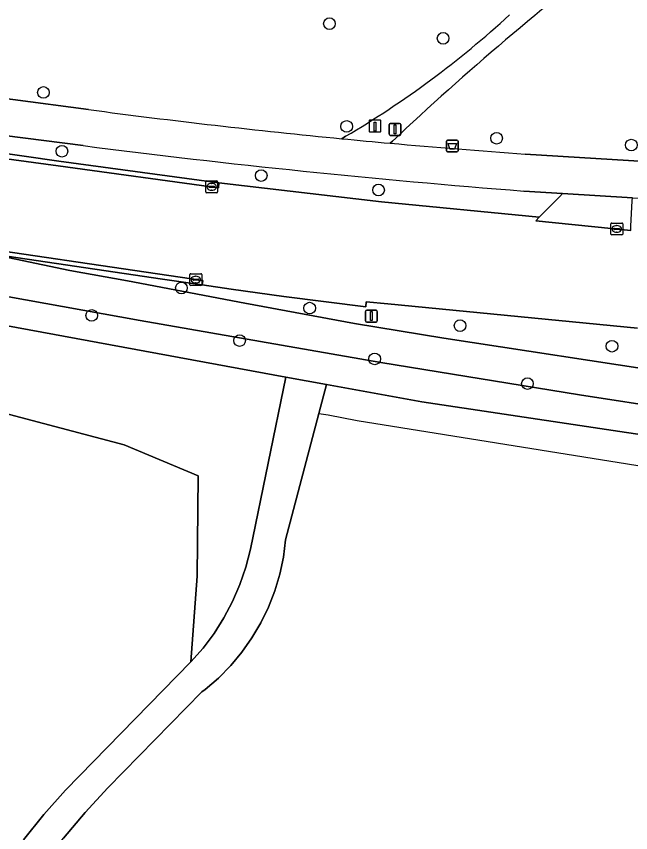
# Model space of a CAD drawing. Extents: x 160203 to 161530, y 379528 to 381797.
# Drawn here: x 160610.5 to 160662.1, y 380818.5 to 380887.1 of the extents above; entities that cross this region are included whole.
import ezdxf

# ---------------------------------------------------------------- set-up
doc = ezdxf.new("R2010")
doc.units = 0
for name, color, linetype in [('IMGEO_Afsluitpaal', 7, 'Continuous'), ('IMGEO_Afvalbak', 7, 'Continuous'), ('IMGEO_Berm_groen', 7, 'Continuous'), ('IMGEO_Boom', 7, 'Continuous'), ('IMGEO_Fietspad_open', 7, 'Continuous'), ('IMGEO_Grasland_agrarisch', 7, 'Continuous'), ('IMGEO_Grasland_overig', 7, 'Continuous'), ('IMGEO_Groenvoorziening', 7, 'Continuous'), ('IMGEO_Hek', 7, 'Continuous'), ('IMGEO_Kolk', 7, 'Continuous'), ('IMGEO_Lichtmast', 7, 'Continuous'), ('IMGEO_Loofbos', 7, 'Continuous'), ('IMGEO_Paal', 7, 'Continuous'), ('IMGEO_Rijbaan_lokaal_gesloten', 7, 'Continuous'), ('IMGEO_Rijbaan_lokaal_open', 7, 'Continuous'), ('IMGEO_Voetpad_onverhard', 7, 'Continuous'), ('IMGEO_Voetpad_open', 7, 'Continuous')]:
    doc.layers.add(name, color=color, linetype=linetype)

msp = doc.modelspace()

# ---------------------------------------------------------------- linework, layer by layer
at = {"layer": 'IMGEO_Afsluitpaal'}
for p, q in [((160641.802, 380877.166), (160641.802, 380877.966)), ((160641.802, 380877.966), (160641.802, 380877.166)), ((160641.902, 380878.066), (160642.692, 380878.066)), ((160642.692, 380878.066), (160641.902, 380878.066)), ((160642.792, 380877.966), (160642.792, 380877.166)), ((160642.792, 380877.166), (160642.792, 380877.966)), ((160642.692, 380877.066), (160641.902, 380877.066)), ((160641.902, 380877.066), (160642.692, 380877.066))]:
    msp.add_line(p, q, dxfattribs=at)
msp.add_lwpolyline([(160642.222, 380877.941), (160642.372, 380877.941), (160642.372, 380877.191), (160642.222, 380877.191), (160642.222, 380877.941)], dxfattribs=at)
for centre, start, end in [((160641.902, 380877.966), 90, 180), ((160641.902, 380877.966), 90, 180), ((160642.692, 380877.966), 0, 90), ((160642.692, 380877.966), 360, 90), ((160641.902, 380877.166), 180, 270), ((160641.902, 380877.166), 180, 270), ((160642.692, 380877.166), 270, 0), ((160642.692, 380877.166), 270, 0)]:
    msp.add_arc(centre, 0.1, start, end, dxfattribs=at)
at = {"layer": 'IMGEO_Afvalbak'}
for p, q in [((160646.614, 380875.771), (160646.614, 380876.571)), ((160646.614, 380876.571), (160646.614, 380875.771)), ((160646.714, 380876.671), (160647.504, 380876.671)), ((160647.504, 380876.671), (160646.714, 380876.671)), ((160647.604, 380876.571), (160647.604, 380875.771)), ((160647.604, 380875.771), (160647.604, 380876.571)), ((160647.504, 380875.671), (160646.714, 380875.671)), ((160646.714, 380875.671), (160647.504, 380875.671))]:
    msp.add_line(p, q, dxfattribs=at)
msp.add_lwpolyline([(160646.757, 380876.385), (160647.461, 380876.385), (160647.312, 380875.915), (160646.906, 380875.915), (160646.757, 380876.385)], dxfattribs=at)
for centre, start, end in [((160646.714, 380876.571), 90, 180), ((160646.714, 380876.571), 90, 180), ((160647.504, 380876.571), 0, 90), ((160647.504, 380876.571), 360, 90), ((160646.714, 380875.771), 180, 270), ((160646.714, 380875.771), 180, 270), ((160647.504, 380875.771), 270, 0), ((160647.504, 380875.771), 270, 0)]:
    msp.add_arc(centre, 0.1, start, end, dxfattribs=at)
at = {"layer": 'IMGEO_Berm_groen'}
for points in [[(160616.096, 380876.203), (160599.563, 380878.313), (160599.28, 380877.026)], [(160599.28, 380877.026), (160614.075, 380874.896), (160627.513, 380873.067), (160641.158, 380871.47), (160654.421, 380870.19), (160656.144, 380871.921), (160656.374, 380872.189), (160653.122, 380872.387)], [(160662.659, 380860.883), (160641.697, 380862.911), (160639.872, 380863.089), (160639.84, 380862.681), (160632.949, 380863.534), (160628.533, 380864.161), (160626.113, 380864.513), (160622.784, 380864.997), (160608.164, 380867.139), (160614.976, 380865.727), (160619.826, 380864.848), (160629.695, 380862.988), (160638.885, 380861.265), (160646.411, 380860.024), (160665.816, 380857.079)]]:
    msp.add_lwpolyline(points, dxfattribs=at)
msp.add_arc((160711.963, 381624.847), 754.757, 262.702755, 265.528679, dxfattribs=at)
at = {"layer": 'IMGEO_Boom'}
for centre in [(160636.795, 380886.441), (160646.345, 380885.214), (160612.769, 380880.665), (160638.242, 380877.813), (160650.838, 380876.825), (160662.152, 380876.252), (160614.325, 380875.731), (160631.062, 380873.69), (160640.917, 380872.477), (160624.362, 380864.25), (160635.131, 380862.557), (160616.824, 380861.946), (160647.766, 380861.087), (160629.248, 380859.835), (160660.529, 380859.363), (160640.595, 380858.293), (160653.429, 380856.22)]:
    msp.add_circle(centre, 0.489, dxfattribs=at)
at = {"layer": 'IMGEO_Fietspad_open'}
for points in [[(160616.558, 380879.231), (160603.802, 380880.914), (160589.526, 380882.419), (160579.188, 380883.729), (160579.08, 380883.388), (160578.5, 380880.004), (160585.478, 380878.815), (160585.535, 380879.211), (160599.28, 380877.026), (160599.563, 380878.313), (160616.096, 380876.203)], [(160671.055, 380874.393), (160653.249, 380875.495)], [(160584.065, 380871.668), (160577.256, 380872.743), (160576.691, 380869.445), (160579.354, 380868.964), (160601.608, 380864.985), (160620.908, 380861.53), (160641.107, 380857.988), (160657.796, 380855.265), (160665.771, 380854.06), (160677.721, 380852.395)], [(160653.122, 380872.387), (160656.374, 380872.189), (160662.239, 380871.832), (160671.121, 380871.291), (160692.751, 380870.016), (160708.108, 380869.389)], [(160665.816, 380857.079), (160646.411, 380860.024), (160638.885, 380861.265), (160629.695, 380862.988), (160619.826, 380864.848), (160614.976, 380865.727), (160608.164, 380867.139), (160601.644, 380868.104), (160593.295, 380869.407), (160586.092, 380870.605), (160584.424, 380870.965), (160584.471, 380871.12), (160584.482, 380871.286)]]:
    msp.add_lwpolyline(points, dxfattribs=at)
for centre, radius, start, end in [((160695.372, 381470.505), 596.503, 262.407508, 264.46559), ((160695.335, 381471.001), 596.994, 264.473749, 264.865289), ((160695.285, 381471.989), 597.973, 264.878451, 265.968888), ((160711.963, 381624.847), 754.757, 262.702755, 265.528679)]:
    msp.add_arc(centre, radius, start, end, dxfattribs=at)
at = {"layer": 'IMGEO_Grasland_agrarisch'}
msp.add_lwpolyline([(160686.044, 380848.48), (160644.558, 380854.692), (160636.54, 380856.152), (160635.899, 380853.719), (160633.104, 380843.102), (160632.922, 380841.648), (160632.621, 380840.213), (160632.204, 380838.808), (160631.674, 380837.442), (160631.034, 380836.123), (160630.288, 380834.862), (160629.441, 380833.665), (160628.499, 380832.542), (160627.469, 380831.5), (160626.357, 380830.545), (160626.087, 380830.336), (160618.17, 380822.275), (160616.269, 380820.21), (160614.458, 380818.067)], dxfattribs=at)
at = {"layer": 'IMGEO_Grasland_overig'}
msp.add_lwpolyline([(160614.458, 380818.067), (160616.269, 380820.21), (160618.17, 380822.275), (160626.087, 380830.336), (160626.357, 380830.545), (160627.469, 380831.5), (160628.499, 380832.542), (160629.441, 380833.665), (160630.288, 380834.862), (160631.034, 380836.123), (160631.674, 380837.442), (160632.204, 380838.808), (160632.621, 380840.213), (160632.922, 380841.648), (160633.104, 380843.102), (160635.899, 380853.719), (160636.54, 380856.152), (160633.124, 380856.774), (160630.172, 380842.307), (160629.781, 380840.809), (160629.276, 380839.346), (160628.658, 380837.926), (160627.933, 380836.559), (160627.103, 380835.251), (160626.176, 380834.012), (160625.154, 380832.848), (160614.61, 380822.093), (160612.807, 380820.043), (160611.096, 380817.916)], dxfattribs=at)
at = {"layer": 'IMGEO_Groenvoorziening'}
msp.add_lwpolyline([(160576.311, 380867.23), (160576.307, 380866.89), (160575.879, 380863.683), (160574.888, 380860.514), (160582.777, 380861.706), (160599.733, 380856.323), (160619.543, 380851.066), (160625.769, 380848.477), (160625.688, 380840.065), (160625.154, 380832.848), (160626.176, 380834.012), (160627.103, 380835.251), (160627.933, 380836.559), (160628.658, 380837.926), (160629.276, 380839.346), (160629.781, 380840.809), (160630.172, 380842.307), (160633.124, 380856.774)], close=True, dxfattribs=at)
at = {"layer": 'IMGEO_Hek'}
for points in [[(160635.899, 380853.719), (160636.54, 380856.152)], [(160594.057, 380784.069), (160599.852, 380793.2), (160606.659, 380805.89), (160606.863, 380806.298), (160608.178, 380808.778), (160609.597, 380811.199), (160611.119, 380813.556), (160612.74, 380815.847), (160614.458, 380818.067), (160616.269, 380820.21), (160618.17, 380822.275), (160626.087, 380830.336), (160626.357, 380830.545), (160627.469, 380831.5), (160628.499, 380832.542), (160629.441, 380833.665), (160630.288, 380834.862), (160631.034, 380836.123), (160631.674, 380837.442), (160632.204, 380838.808), (160632.621, 380840.213), (160632.922, 380841.648), (160633.104, 380843.102), (160635.899, 380853.719)], [(160635.899, 380853.719), (160636.693, 380853.59), (160639.112, 380853.136), (160673.536, 380847.615), (160688.052, 380845.487), (160696.377, 380844.475), (160710.618, 380843.275), (160720.336, 380842.843), (160722.035, 380842.768)]]:
    msp.add_lwpolyline(points, dxfattribs=at)
at = {"layer": 'IMGEO_Kolk'}
for p, q in [((160626.399, 380872.318), (160626.399, 380873.17)), ((160626.474, 380873.244), (160627.326, 380873.244)), ((160626.887, 380873.024), (160626.912, 380873.024)), ((160627.4, 380873.17), (160627.4, 380872.318)), ((160627.326, 380872.244), (160626.474, 380872.244)), ((160626.658, 380872.738), (160626.658, 380872.75)), ((160627.096, 380872.701), (160626.698, 380872.701)), ((160626.701, 380872.787), (160627.099, 380872.787)), ((160626.91, 380872.464), (160626.885, 380872.464)), ((160627.142, 380872.75), (160627.142, 380872.738)), ((160660.431, 380868.779), (160660.431, 380869.631)), ((160660.506, 380869.705), (160661.358, 380869.705)), ((160660.919, 380869.485), (160660.944, 380869.485)), ((160661.432, 380869.631), (160661.432, 380868.779)), ((160660.69, 380869.199), (160660.69, 380869.211)), ((160661.128, 380869.162), (160660.73, 380869.162)), ((160660.733, 380869.248), (160661.131, 380869.248)), ((160660.942, 380868.925), (160660.917, 380868.925)), ((160661.174, 380869.211), (160661.174, 380869.199)), ((160661.358, 380868.705), (160660.506, 380868.705)), ((160625.066, 380864.525), (160625.066, 380865.377)), ((160625.141, 380865.451), (160625.993, 380865.451)), ((160626.067, 380865.377), (160626.067, 380864.525)), ((160625.325, 380864.945), (160625.325, 380864.957)), ((160625.763, 380864.908), (160625.365, 380864.908)), ((160625.368, 380864.994), (160625.766, 380864.994)), ((160625.554, 380865.231), (160625.579, 380865.231)), ((160625.809, 380864.957), (160625.809, 380864.945)), ((160625.993, 380864.451), (160625.141, 380864.451)), ((160625.577, 380864.671), (160625.552, 380864.671))]:
    msp.add_line(p, q, dxfattribs=at)
for points in [[(160626.399, 380872.318), (160626.399, 380873.17)], [(160626.474, 380873.244), (160627.326, 380873.244)], [(160627.4, 380873.17), (160627.4, 380872.318)], [(160627.326, 380872.244), (160626.474, 380872.244)], [(160660.431, 380868.779), (160660.431, 380869.631)], [(160660.506, 380869.705), (160661.358, 380869.705)], [(160661.432, 380869.631), (160661.432, 380868.779)], [(160661.358, 380868.705), (160660.506, 380868.705)], [(160625.066, 380864.525), (160625.066, 380865.377)], [(160625.141, 380865.451), (160625.993, 380865.451)], [(160626.067, 380865.377), (160626.067, 380864.525)], [(160625.993, 380864.451), (160625.141, 380864.451)]]:
    msp.add_lwpolyline(points, dxfattribs=at)
for centre, radius, start, end in [((160626.476, 380873.168), 0.0765, 91.55205, 178.44795), ((160626.476, 380873.168), 0.0765, 91.55205, 178.44795), ((160627.324, 380873.168), 0.0765, 1.55205, 88.44795), ((160627.324, 380873.168), 0.0765, 1.55205, 88.44795), ((160626.476, 380872.32), 0.0765, 181.55205, 268.44795), ((160626.476, 380872.32), 0.0765, 181.55205, 268.44795), ((160626.698, 380872.747), 0.0403, 85.87752, 175.75265), ((160626.695, 380872.737), 0.0366, 178.93798, 274.71019), ((160627.099, 380872.744), 0.043, 264.86636, 352.45326), ((160627.103, 380872.749), 0.0386, 1.73085, 96.63898), ((160627.324, 380872.32), 0.0765, 271.55205, 358.44795), ((160627.324, 380872.32), 0.0765, 271.55205, 358.44795), ((160660.508, 380869.629), 0.0765, 91.55205, 178.44795), ((160660.508, 380869.629), 0.0765, 91.55205, 178.44795), ((160661.356, 380869.629), 0.0765, 1.55205, 88.44795), ((160661.356, 380869.629), 0.0765, 1.55205, 88.44795), ((160660.73, 380869.208), 0.0403, 85.87752, 175.75265), ((160660.727, 380869.198), 0.0366, 178.93798, 274.71019), ((160661.131, 380869.205), 0.043, 264.86636, 352.45326), ((160661.135, 380869.21), 0.0386, 1.73085, 96.63898), ((160660.508, 380868.781), 0.0765, 181.55205, 268.44795), ((160660.508, 380868.781), 0.0765, 181.55205, 268.44795), ((160661.356, 380868.781), 0.0765, 271.55205, 358.44795), ((160661.356, 380868.781), 0.0765, 271.55205, 358.44795), ((160625.143, 380865.375), 0.0765, 91.55205, 178.44795), ((160625.143, 380865.375), 0.0765, 91.55205, 178.44795), ((160625.991, 380865.375), 0.0765, 1.55205, 88.44795), ((160625.991, 380865.375), 0.0765, 1.55205, 88.44795), ((160625.365, 380864.954), 0.0403, 85.87752, 175.75265), ((160625.362, 380864.944), 0.0366, 178.93798, 274.71019), ((160625.766, 380864.951), 0.043, 264.86636, 352.45326), ((160625.77, 380864.956), 0.0386, 1.73085, 96.63898), ((160625.143, 380864.527), 0.0765, 181.55205, 268.44795), ((160625.143, 380864.527), 0.0765, 181.55205, 268.44795), ((160625.991, 380864.527), 0.0765, 271.55205, 358.44795), ((160625.991, 380864.527), 0.0765, 271.55205, 358.44795)]:
    msp.add_arc(centre, radius, start, end, dxfattribs=at)
for centre, major_axis, ratio, start_param, end_param in [((160626.886, 380872.744), (-0.387, 0.002), 0.722429, 4.712389, 7.853982), ((160626.911, 380872.744), (-0.39, 0.002), 0.717154, 1.570796, 4.712389), ((160660.918, 380869.205), (-0.387, 0.002), 0.722429, 4.712389, 7.853982), ((160660.943, 380869.205), (-0.39, 0.002), 0.717154, 1.570796, 4.712389), ((160625.553, 380864.951), (-0.387, 0.002), 0.722429, 4.712389, 7.853982), ((160625.578, 380864.951), (-0.39, 0.002), 0.717154, 1.570796, 4.712389)]:
    msp.add_ellipse(centre, major_axis=major_axis, ratio=ratio, start_param=start_param, end_param=end_param, dxfattribs=at)
at = {"layer": 'IMGEO_Lichtmast'}
for p, q in [((160639.826, 380861.488), (160639.826, 380862.288)), ((160639.826, 380862.288), (160639.826, 380861.488)), ((160639.926, 380862.388), (160640.716, 380862.388)), ((160640.716, 380862.388), (160639.926, 380862.388)), ((160640.816, 380862.288), (160640.816, 380861.488)), ((160640.816, 380861.488), (160640.816, 380862.288)), ((160640.716, 380861.388), (160639.926, 380861.388)), ((160639.926, 380861.388), (160640.716, 380861.388))]:
    msp.add_line(p, q, dxfattribs=at)
msp.add_lwpolyline([(160640.246, 380862.263), (160640.396, 380862.263), (160640.396, 380861.513), (160640.246, 380861.513), (160640.246, 380862.263)], dxfattribs=at)
for centre, start, end in [((160639.926, 380862.288), 90, 180), ((160639.926, 380862.288), 90, 180), ((160640.716, 380862.288), 0, 90), ((160640.716, 380862.288), 360, 90), ((160639.926, 380861.488), 180, 270), ((160639.926, 380861.488), 180, 270), ((160640.716, 380861.488), 270, 0), ((160640.716, 380861.488), 270, 0)]:
    msp.add_arc(centre, 0.1, start, end, dxfattribs=at)
at = {"layer": 'IMGEO_Loofbos'}
for points in [[(160579.061, 380883.803), (160579.188, 380883.729), (160589.526, 380882.419), (160603.802, 380880.914), (160616.558, 380879.231)], [(160637.843, 380876.782), (160638.156, 380876.986)], [(160642.086, 380876.568), (160641.905, 380876.403)], [(160653.249, 380875.495), (160671.055, 380874.393), (160692.706, 380873.147), (160710.86, 380872.391)], [(160611.096, 380817.916), (160612.807, 380820.043), (160614.61, 380822.093), (160625.154, 380832.848), (160625.688, 380840.065), (160625.769, 380848.477), (160619.543, 380851.066), (160599.733, 380856.323), (160582.777, 380861.706), (160574.888, 380860.514), (160572.588, 380852.666), (160569.418, 380842.531), (160568.718, 380839.583), (160565.069, 380825.689), (160560.085, 380817.797)]]:
    msp.add_lwpolyline(points, dxfattribs=at)
for centre, radius, start, end in [((160812.961, 380695.255), 249.144, 127.43388, 133.30238), ((160596.987, 380946.953), 81.18, 300.47318, 312.59269), ((160695.372, 381470.505), 596.503, 262.407508, 264.46559), ((160695.285, 381471.989), 597.973, 264.878451, 265.968888)]:
    msp.add_arc(centre, radius, start, end, dxfattribs=at)
at = {"layer": 'IMGEO_Paal'}
for p, q in [((160640.123, 380878.267), (160640.123, 380877.426)), ((160640.123, 380878.267), (160640.123, 380877.426)), ((160641.039, 380878.351), (160640.198, 380878.351)), ((160641.039, 380878.351), (160640.198, 380878.351)), ((160641.123, 380877.435), (160641.123, 380878.276)), ((160641.123, 380877.435), (160641.123, 380878.276)), ((160640.207, 380877.351), (160641.048, 380877.351)), ((160640.207, 380877.351), (160641.048, 380877.351))]:
    msp.add_line(p, q, dxfattribs=at)
msp.add_lwpolyline([(160640.538, 380878.164), (160640.698, 380878.164), (160640.698, 380877.431), (160640.538, 380877.431), (160640.538, 380878.164)], dxfattribs=at)
for centre, start, end in [((160640.201, 380878.273), 92.4484, 184.28452), ((160640.201, 380878.273), 92.4484, 184.28452), ((160641.045, 380878.273), 2.4484, 94.28452), ((160641.045, 380878.273), 2.4484, 94.28452), ((160640.201, 380877.429), 182.4484, 274.28452), ((160640.201, 380877.429), 182.4484, 274.28452), ((160641.045, 380877.429), 272.4484, 4.28452), ((160641.045, 380877.429), 272.4484, 4.28452)]:
    msp.add_arc(centre, 0.0779, start, end, dxfattribs=at)
at = {"layer": 'IMGEO_Rijbaan_lokaal_gesloten'}
for points in [[(160662.104, 380869.08), (160654.135, 380869.901), (160654.421, 380870.19), (160641.158, 380871.47), (160627.513, 380873.067), (160627.463, 380872.671), (160614.018, 380874.5), (160609.253, 380875.16), (160604.491, 380875.844), (160599.732, 380876.551), (160594.977, 380877.282), (160590.226, 380878.037), (160585.478, 380878.815), (160578.5, 380880.004), (160577.256, 380872.743), (160584.065, 380871.668)], [(160584.482, 380871.286), (160602.525, 380868.337), (160626.164, 380864.867), (160626.113, 380864.513), (160628.533, 380864.161), (160632.949, 380863.534), (160639.84, 380862.681), (160639.872, 380863.089), (160641.697, 380862.911), (160662.659, 380860.883)]]:
    msp.add_lwpolyline(points, dxfattribs=at)
for points in [[(160599.28, 380877.026), (160585.535, 380879.211), (160585.478, 380878.815), (160590.226, 380878.037), (160594.977, 380877.282), (160599.732, 380876.551), (160604.491, 380875.844), (160609.253, 380875.16), (160614.018, 380874.5), (160627.463, 380872.671), (160627.513, 380873.067), (160614.075, 380874.896)], [(160584.482, 380871.286), (160584.471, 380871.12), (160584.424, 380870.965), (160586.092, 380870.605), (160593.295, 380869.407), (160601.644, 380868.104), (160608.164, 380867.139), (160622.784, 380864.997), (160626.113, 380864.513), (160626.164, 380864.867), (160602.525, 380868.337)]]:
    msp.add_lwpolyline(points, close=True, dxfattribs=at)
at = {"layer": 'IMGEO_Rijbaan_lokaal_open'}
msp.add_lwpolyline([(160662.229, 380871.58), (160662.239, 380871.832), (160656.374, 380872.189), (160656.144, 380871.921), (160654.421, 380870.19), (160654.135, 380869.901), (160662.104, 380869.08), (160662.125, 380869.432)], close=True, dxfattribs=at)
at = {"layer": 'IMGEO_Voetpad_onverhard'}
for points in [[(160638.156, 380876.986), (160637.843, 380876.782)], [(160641.905, 380876.403), (160642.086, 380876.568)]]:
    msp.add_lwpolyline(points, dxfattribs=at)
for centre, radius, start, end in [((160812.961, 380695.255), 249.144, 127.43388, 133.30238), ((160596.987, 380946.953), 81.18, 300.47318, 312.59269), ((160695.335, 381471.001), 596.994, 264.473749, 264.865289)]:
    msp.add_arc(centre, radius, start, end, dxfattribs=at)
at = {"layer": 'IMGEO_Voetpad_open'}
msp.add_lwpolyline([(160677.721, 380852.395), (160665.771, 380854.06), (160657.796, 380855.265), (160641.107, 380857.988), (160620.908, 380861.53), (160601.608, 380864.985), (160579.354, 380868.964), (160576.691, 380869.445), (160576.311, 380867.23), (160633.124, 380856.774), (160636.54, 380856.152), (160644.558, 380854.692), (160686.044, 380848.48), (160697.994, 380846.894), (160709.678, 380845.951), (160719.327, 380845.454), (160721.116, 380845.4), (160722.916, 380845.346), (160725.787, 380845.259), (160727.643, 380845.203), (160746.852, 380844.623)], dxfattribs=at)

doc.saveas('drawing.dxf')
